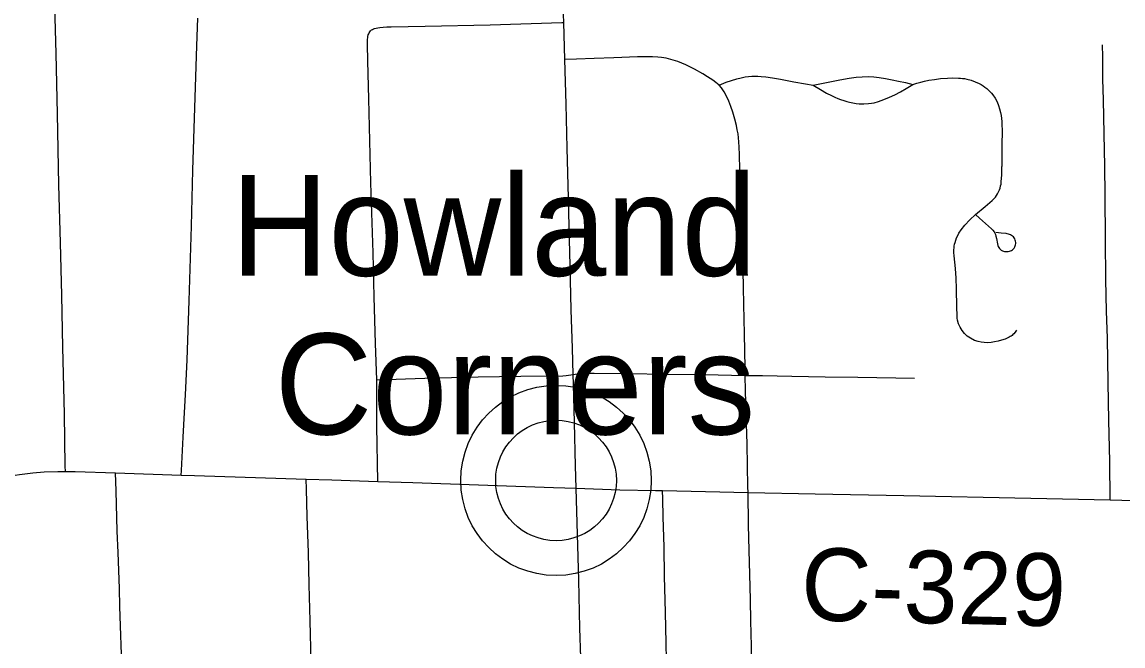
# Model space of a CAD drawing. Extents: x -6.4 to 34, y -4.2 to 22.
# Drawn here: x 5.066 to 5.927, y 18.171 to 18.659 of the extents above; entities that cross this region are included whole.
import ezdxf

# ---------------------------------------------------------------- set-up
doc = ezdxf.new("R2010")
doc.units = 0
for name, color, linetype in [('GM_X_County_Road', 7, 'Continuous'), ('GM_X_County_Road_Text', 7, 'Continuous'), ('GM_X_State_Route', 7, 'Continuous'), ('GM_X_Township_Road', 7, 'Continuous'), ('GM_X_Unincorporated', 7, 'Continuous'), ('GM_X_Unincorporated_Location', 7, 'Continuous'), ('GM_X_Unincorporated_Text', 7, 'Continuous')]:
    doc.layers.add(name, color=color, linetype=linetype)

msp = doc.modelspace()

# ---------------------------------------------------------------- linework, layer by layer
at = {"layer": 'GM_X_County_Road'}
for points in [[(4.98994, 18.29219), (5.04701, 18.30235), (5.06424, 18.30507), (5.07476, 18.30635), (5.08348, 18.30703), (5.09408, 18.30739), (5.10012, 18.30734), (5.10779, 18.30729), (5.13938, 18.30627), (5.19067, 18.30463), (5.20102, 18.30429), (5.28839, 18.30141), (5.30848, 18.30076), (5.34424, 18.29958), (5.37184, 18.29868), (5.48175, 18.29489), (5.49947, 18.29424)], [(5.49947, 18.29424), (5.53359, 18.29315), (5.56151, 18.29256), (5.56687, 18.29245), (5.60061, 18.29178), (5.63376, 18.2911), (5.68617, 18.29004), (5.75566, 18.28867), (5.85497, 18.28653), (5.91684, 18.28515), (5.94393, 18.28451)]]:
    msp.add_lwpolyline(points, dxfattribs=at)
at = {"layer": 'GM_X_State_Route'}
for points in [[(5.49974, 18.28524), (5.49947, 18.29424), (5.49898, 18.31187), (5.49805, 18.34585), (5.49729, 18.3757), (5.49706, 18.38339), (5.49645, 18.40383), (5.4956, 18.43406), (5.49476, 18.46872), (5.49392, 18.49915), (5.4933, 18.52152), (5.49236, 18.56048), (5.49147, 18.5949), (5.49055, 18.6298), (5.48979, 18.65889), (5.48963, 18.66496), (5.48876, 18.70053), (5.48836, 18.71663)], [(5.50373, 18.13901), (5.5024, 18.18475), (5.50161, 18.22225), (5.49974, 18.28524)]]:
    msp.add_lwpolyline(points, dxfattribs=at)
at = {"layer": 'GM_X_Township_Road'}
for points in [[(5.10012, 18.30734), (5.10004, 18.31168), (5.09937, 18.35251), (5.09804, 18.40451), (5.09727, 18.44534), (5.0964, 18.48629), (5.09503, 18.53169), (5.09383, 18.58729), (5.09279, 18.63458), (5.09184, 18.67184), (5.09016, 18.72851), (5.09007, 18.73468), (5.08967, 18.75153), (5.0888, 18.80039), (5.08769, 18.86191), (5.08746, 18.87048), (5.08673, 18.89735), (5.08616, 18.91718)], [(5.19067, 18.30463), (5.19087, 18.30832), (5.19229, 18.33423), (5.19331, 18.35362), (5.19403, 18.36729), (5.19537, 18.39492), (5.1968, 18.44106), (5.19857, 18.49929), (5.19975, 18.54313), (5.20118, 18.59215), (5.20286, 18.64067), (5.20352, 18.6621)], [(5.34348, 18.37627), (5.34346, 18.37922), (5.3426, 18.40746), (5.34156, 18.44416), (5.34059, 18.47844), (5.33899, 18.5333), (5.33738, 18.59918), (5.33654, 18.62867), (5.33627, 18.64178), (5.33627, 18.6445), (5.33633, 18.6457), (5.33643, 18.64672), (5.33659, 18.64778), (5.33692, 18.6491), (5.33725, 18.65001), (5.33756, 18.65072), (5.33807, 18.65161), (5.33872, 18.65236)], [(5.33872, 18.65236), (5.33946, 18.65294), (5.3402, 18.65343), (5.34094, 18.65384), (5.34185, 18.65417), (5.34308, 18.6545), (5.34448, 18.65474), (5.34604, 18.65499), (5.34851, 18.65524), (5.35138, 18.6554), (5.35476, 18.6555), (5.38132, 18.65595), (5.43207, 18.65707), (5.48816, 18.65884), (5.48979, 18.65889)], [(5.91684, 18.28515), (5.91653, 18.31523), (5.91596, 18.34727), (5.91543, 18.37704), (5.91471, 18.41186), (5.91398, 18.43301), (5.9135, 18.45768), (5.91328, 18.48901), (5.91293, 18.52356), (5.91263, 18.54647), (5.9123, 18.57168), (5.91162, 18.59832), (5.91127, 18.61457), (5.91103, 18.63198), (5.91095, 18.64131)], [(5.62742, 18.54361), (5.62709, 18.5556), (5.62693, 18.56121), (5.62668, 18.56553), (5.62636, 18.56861), (5.62595, 18.57164), (5.62536, 18.57472), (5.62464, 18.57822), (5.6234, 18.58314), (5.62187, 18.58852), (5.62029, 18.59294), (5.61875, 18.59724), (5.61748, 18.60004), (5.61519, 18.60445), (5.61312, 18.60755), (5.61109, 18.60986), (5.60871, 18.61188), (5.60616, 18.61365), (5.60204, 18.61641), (5.59836, 18.61871), (5.5919, 18.62241), (5.5852, 18.62566), (5.57887, 18.62821), (5.57355, 18.62988), (5.56965, 18.63089), (5.5662, 18.63147), (5.56315, 18.63172), (5.55913, 18.63196), (5.55427, 18.63205), (5.54736, 18.63189), (5.52886, 18.63116), (5.51356, 18.6306), (5.49958, 18.63012), (5.49055, 18.6298)], [(5.61109, 18.60986), (5.61676, 18.61198), (5.62499, 18.61461), (5.62836, 18.61551), (5.63152, 18.61625), (5.63411, 18.61662), (5.63677, 18.6168), (5.63898, 18.61687), (5.64145, 18.6168), (5.6441, 18.61661), (5.64761, 18.61616), (5.65279, 18.61541), (5.65904, 18.61434), (5.66957, 18.61236), (5.67881, 18.61071), (5.68467, 18.60966), (5.69034, 18.60629), (5.69514, 18.60356), (5.69892, 18.60165), (5.70167, 18.60036), (5.70391, 18.59935), (5.70619, 18.59844), (5.70859, 18.59765), (5.71089, 18.59693), (5.71322, 18.59635), (5.71571, 18.59584), (5.71822, 18.59548), (5.72061, 18.59524), (5.72432, 18.59508), (5.72803, 18.5953), (5.7303, 18.5956), (5.73231, 18.59597), (5.73587, 18.59698), (5.73996, 18.59845), (5.74449, 18.60028), (5.74862, 18.60231), (5.75307, 18.60459), (5.75739, 18.60718), (5.76251, 18.6102), (5.76575, 18.61124), (5.76888, 18.61215), (5.77184, 18.61288), (5.7751, 18.61358), (5.77954, 18.61432), (5.78434, 18.61493), (5.7896, 18.61526), (5.79372, 18.61542), (5.79824, 18.61534), (5.79991, 18.61523), (5.80153, 18.61508), (5.80313, 18.61486), (5.80482, 18.6145), (5.80819, 18.6136), (5.81131, 18.61245), (5.81444, 18.61104), (5.81607, 18.61016), (5.81748, 18.60932), (5.81891, 18.60831), (5.82036, 18.60715), (5.82162, 18.60608), (5.8229, 18.60487), (5.82409, 18.60362), (5.82521, 18.60224), (5.82697, 18.59963), (5.8285, 18.59665), (5.82956, 18.59393), (5.83047, 18.59113), (5.8312, 18.58842), (5.83166, 18.58603), (5.83197, 18.58369), (5.83216, 18.58134), (5.83226, 18.57865), (5.83234, 18.57462), (5.8323, 18.5622), (5.83224, 18.54608)], [(5.68467, 18.60966), (5.70553, 18.61388), (5.71297, 18.61529), (5.71828, 18.61606), (5.72304, 18.61637), (5.72765, 18.61642), (5.73218, 18.61617), (5.73621, 18.61584), (5.74122, 18.61509), (5.74641, 18.61402), (5.7515, 18.61295), (5.75678, 18.61174), (5.76251, 18.6102)], [(5.63659, 18.15223), (5.63637, 18.17081), (5.636, 18.19043), (5.63569, 18.20703), (5.63518, 18.22694), (5.63471, 18.24552), (5.63409, 18.26556), (5.63376, 18.2911), (5.63367, 18.29533), (5.63298, 18.32889), (5.63232, 18.35255), (5.63168, 18.37055), (5.63155, 18.38267), (5.63148, 18.38854), (5.63097, 18.41517), (5.63061, 18.43814), (5.63035, 18.45179), (5.6296, 18.47742), (5.62905, 18.49285), (5.62848, 18.50875), (5.62786, 18.52548), (5.62755, 18.53862), (5.62742, 18.54361)], [(5.84356, 18.4181), (5.84251, 18.4165), (5.84145, 18.41526), (5.84088, 18.41462), (5.8402, 18.41397), (5.83944, 18.41343), (5.8387, 18.41295), (5.83796, 18.4125), (5.83697, 18.41196), (5.83596, 18.4115), (5.83489, 18.41109), (5.8319, 18.41009), (5.82928, 18.40947), (5.82649, 18.40893), (5.82386, 18.40846), (5.82098, 18.40822), (5.81832, 18.40827), (5.81591, 18.40854), (5.81364, 18.40902), (5.81082, 18.41005), (5.8076, 18.41168), (5.80516, 18.41336), (5.803, 18.41539), (5.80114, 18.41772), (5.79957, 18.42026), (5.79837, 18.42297), (5.79761, 18.42582), (5.79737, 18.42752), (5.79723, 18.4294), (5.79707, 18.4361), (5.79675, 18.45041), (5.79643, 18.45864), (5.79586, 18.46621), (5.79495, 18.4762), (5.79476, 18.47892), (5.79475, 18.4808), (5.79482, 18.48237), (5.795, 18.48378), (5.79526, 18.48527), (5.79563, 18.48669), (5.79619, 18.48847), (5.79681, 18.4902), (5.79773, 18.49218), (5.79868, 18.49391), (5.8003, 18.49644), (5.80333, 18.50028), (5.80708, 18.50432), (5.81172, 18.5086), (5.81918, 18.51486), (5.82461, 18.51962), (5.82594, 18.52089), (5.82715, 18.52211), (5.8281, 18.52336), (5.82891, 18.52466), (5.82965, 18.52626), (5.83025, 18.52776), (5.83082, 18.52922), (5.83123, 18.53086), (5.83157, 18.53237), (5.83178, 18.53402), (5.83219, 18.53966), (5.83224, 18.54608)], [(5.81172, 18.5086), (5.81484, 18.50576), (5.82408, 18.49734), (5.82515, 18.49622), (5.82611, 18.495), (5.82672, 18.49396), (5.82724, 18.49282), (5.82762, 18.49157), (5.82802, 18.48982), (5.8287, 18.48546), (5.82897, 18.48438), (5.82938, 18.48339), (5.82984, 18.48259), (5.83041, 18.48187), (5.83107, 18.4812), (5.83176, 18.48063), (5.83262, 18.4802), (5.83349, 18.47985), (5.83437, 18.47961), (5.83534, 18.47948), (5.83624, 18.47946), (5.83723, 18.47956), (5.8381, 18.47973), (5.839, 18.48001), (5.83983, 18.48044), (5.84053, 18.48092), (5.84128, 18.48161), (5.84184, 18.48231), (5.84234, 18.48314), (5.84271, 18.48408), (5.84293, 18.48491), (5.84308, 18.48581), (5.84308, 18.48675), (5.84296, 18.4877), (5.84271, 18.48856), (5.84234, 18.48942), (5.84186, 18.49028), (5.84127, 18.49103), (5.84059, 18.49164), (5.83984, 18.49218), (5.839, 18.49261), (5.83815, 18.49296), (5.83728, 18.49321), (5.83647, 18.49342), (5.83548, 18.49358), (5.83171, 18.49392), (5.82744, 18.49442)], [(5.49706, 18.38339), (5.50368, 18.38425), (5.51352, 18.38449), (5.53899, 18.38419), (5.57061, 18.38357), (5.59974, 18.38324), (5.63155, 18.38267), (5.64514, 18.38246), (5.66796, 18.38196), (5.69412, 18.38156), (5.71953, 18.38115), (5.74939, 18.38065), (5.76384, 18.38041)], [(5.34346, 18.37922), (5.38103, 18.38034), (5.42281, 18.38138), (5.45604, 18.38202), (5.48912, 18.38235), (5.49157, 18.38263), (5.49706, 18.38339)], [(5.34424, 18.29958), (5.34364, 18.34288), (5.34348, 18.37627)], [(5.1445, 18.14911), (5.14279, 18.20185), (5.14232, 18.21585), (5.14125, 18.24393), (5.14067, 18.2607), (5.13981, 18.29237), (5.13938, 18.30627)], [(5.29545, 18.13791), (5.29496, 18.1384), (5.29453, 18.13903), (5.29394, 18.14024), (5.29345, 18.14165), (5.2932, 18.14289), (5.29291, 18.1449), (5.29258, 18.14795), (5.29242, 18.1514), (5.29216, 18.15867), (5.29147, 18.19049), (5.29066, 18.21875), (5.29006, 18.24391), (5.28922, 18.27217), (5.28861, 18.29363), (5.28839, 18.30141)], [(5.57061, 18.14059), (5.57048, 18.14595), (5.57012, 18.16005), (5.56983, 18.17316), (5.56929, 18.1973), (5.56852, 18.22515), (5.56812, 18.24858), (5.5675, 18.2717), (5.56706, 18.286), (5.56687, 18.29245)]]:
    msp.add_lwpolyline(points, dxfattribs=at)
at = {"layer": 'GM_X_Unincorporated'}
for radius in [0.0744, 0.04716]:
    msp.add_circle((5.48366, 18.30042), radius, dxfattribs=at)
at = {"layer": 'GM_X_Unincorporated_Location'}
msp.add_line((5.48366, 18.30042), (5.48366, 18.30042), dxfattribs=at)

# ---------------------------------------------------------------- texts
at = {"layer": 'GM_X_County_Road_Text'}
msp.add_text('C-329', height=0.056818, rotation=358.6232, dxfattribs=at).set_placement((5.6747, 18.19109))
at = {"layer": 'GM_X_Unincorporated_Text'}
for s, p in [('Howland', (5.22958, 18.46057)), ('Corners', (5.26374, 18.3364))]:
    msp.add_text(s, height=0.078977, rotation=0.00001, dxfattribs=at).set_placement(p)

doc.saveas('drawing.dxf')
